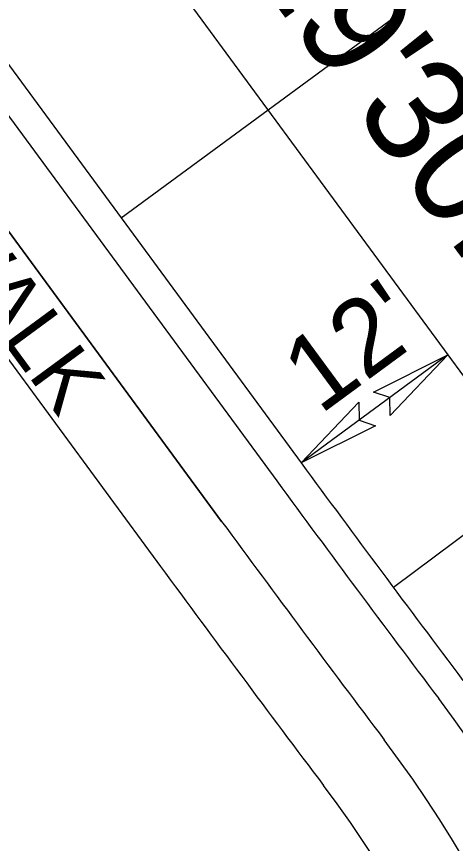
# Model space of a CAD drawing. Extents: x 1762196 to 1766326, y 709922 to 713142.
# Drawn here: x 1764043.4 to 1764072.3, y 711348 to 711402.4 of the extents above; entities that cross this region are included whole.
import ezdxf

# ---------------------------------------------------------------- set-up
doc = ezdxf.new("R2010")
doc.units = 0
for name, color, linetype in [('Pattern 1', 7, 'Continuous'), ('Pattern 2', 7, 'Continuous'), ('Prop Conc 2ft 6in Curb and Gutter', 7, 'Continuous'), ('Prop Dimension', 7, 'Continuous'), ('Prop EOT', 7, 'Continuous'), ('Prop Horizontal Alignment Direction Label', 7, 'Continuous'), ('Prop Lane Lines', 7, 'Continuous'), ('Prop Superelevation Label', 7, 'Continuous'), ('Prop Terminator CELL', 7, 'Continuous')]:
    doc.layers.add(name, color=color, linetype=linetype)

msp = doc.modelspace()

# ---------------------------------------------------------------- linework, layer by layer
at = {"layer": 'Pattern 1'}
for p, q in [((1764056.94, 711369.204), (1763986.792, 711464.612)), ((1763982.763, 711461.65), (1764052.912, 711366.242))]:
    msp.add_line(p, q, dxfattribs=at)
for centre, radius, start, end in [((1765296.463, 712280.557), 1538.5, 216.325025, 216.992532), ((1765296.463, 712280.557), 1538.5, 216.325025, 216.992532), ((1765296.463, 712280.557), 1543.5, 216.325025, 216.992532), ((1765296.463, 712280.557), 1543.5, 216.325025, 216.992532), ((1764000.949, 711304.582), 83.5, 328.29987, 36.99253), ((1764000.949, 711304.582), 78.5, 328.29987, 36.99253)]:
    msp.add_arc(centre, radius, start, end, dxfattribs=at)
at = {"layer": 'Pattern 2'}
for p, q in [((1763986.792, 711464.612), (1764056.94, 711369.204)), ((1763982.763, 711461.65), (1764052.912, 711366.242))]:
    msp.add_line(p, q, dxfattribs=at)
for centre, radius, start, end in [((1765296.463, 712280.557), 1538.5, 216.325025, 216.992532), ((1765296.463, 712280.557), 1543.5, 216.325025, 216.992532), ((1764000.949, 711304.582), 83.5, 328.29987, 36.99253), ((1764000.949, 711304.582), 78.5, 328.29987, 36.99253)]:
    msp.add_arc(centre, radius, start, end, dxfattribs=at)
at = {"layer": 'Prop Conc 2ft 6in Curb and Gutter'}
msp.add_line((1763990.417, 711467.278), (1764060.566, 711371.869), dxfattribs=at)
for centre, radius, start, end in [((1765296.463, 712280.557), 1534, 216.325025, 216.992532), ((1764000.949, 711304.582), 88, 328.29987, 36.99253)]:
    msp.add_arc(centre, radius, start, end, dxfattribs=at)
at = {"layer": 'Prop Dimension'}
msp.add_line((1764071.845, 711380.162), (1764062.177, 711373.054), dxfattribs=at)
at = {"layer": 'Prop EOT'}
msp.add_line((1763992.029, 711468.462), (1764062.177, 711373.054), dxfattribs=at)
msp.add_arc((1765296.463, 712280.557), 1532, 216.325025, 216.992532, dxfattribs=at)
at = {"layer": 'Prop Lane Lines'}
msp.add_line((1763942.46, 711556.138), (1764071.845, 711380.162), dxfattribs=at)
msp.add_arc((1765296.463, 712280.557), 1520, 216.325025, 224.729919, dxfattribs=at)
at = {"layer": 'Prop Superelevation Label'}
for p, q in [((1764101.892, 711427.08), (1764050.329, 711389.168)), ((1764118.272, 711402.138), (1764068.254, 711364.847))]:
    msp.add_line(p, q, dxfattribs=at)
at = {"layer": 'Prop Terminator CELL'}
for points in [[(1764066.944, 711377.713), (1764071.845, 711380.162), (1764068.039, 711376.172), (1764068.026, 711377.355)], [(1764067.079, 711375.504), (1764062.177, 711373.054), (1764065.983, 711377.044), (1764065.996, 711375.862)]]:
    msp.add_lwpolyline(points, close=True, dxfattribs=at)

# ---------------------------------------------------------------- texts
at = {"layer": 'Prop Dimension'}
for s, height, rotation, p in [('PROP MONO. CONC. ISLAND', 3.5, 306.4003, (1764043.894, 711446.134)), ("5' SIDEWALK", 4, 306.3161, (1764026.628, 711402.656)), ("12'", 5, 36.325, (1764063.416, 711376.182))]:
    msp.add_text(s, height=height, rotation=rotation, dxfattribs=at).set_placement(p)
at = {"layer": 'Prop Horizontal Alignment Direction Label'}
msp.add_text('S36%%d19\'30.1"E', height=7, rotation=306.325, dxfattribs=at).set_placement((1764046.238, 711422.619))

doc.saveas('drawing.dxf')
